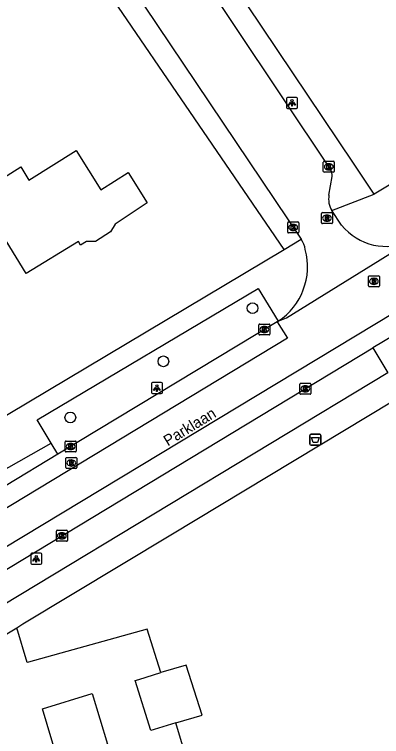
# Model space of a CAD drawing. Extents: x 161772 to 163123, y 383092 to 383917.
# Drawn here: x 162606.1 to 162639.5, y 383642.9 to 383708.8 of the extents above; entities that cross this region are included whole.
import ezdxf

# ---------------------------------------------------------------- set-up
doc = ezdxf.new("R2010")
doc.units = 0
for name, color, linetype in [('IMGEO_Afvalbak', 7, 'Continuous'), ('IMGEO_Boom', 7, 'Continuous'), ('IMGEO_Groenvoorziening', 7, 'Continuous'), ('IMGEO_Kolk', 7, 'Continuous'), ('IMGEO_Lichtpunt', 7, 'Continuous'), ('IMGEO_Openbare_ruimte_label', 7, 'Continuous'), ('IMGEO_Pand_vergunning_verleend', 7, 'Continuous'), ('IMGEO_Rijbaan_lokaal_gesloten', 7, 'Continuous'), ('IMGEO_Rijbaan_lokaal_open', 7, 'Continuous'), ('IMGEO_Rioolput', 7, 'Continuous'), ('IMGEO_Voetpad_open', 7, 'Continuous')]:
    doc.layers.add(name, color=color, linetype=linetype)

msp = doc.modelspace()

# ---------------------------------------------------------------- linework, layer by layer
at = {"layer": 'IMGEO_Afvalbak'}
for p, q in [((162632.98, 383669.582), (162632.98, 383670.382)), ((162632.98, 383670.382), (162632.98, 383669.582)), ((162633.08, 383670.482), (162633.87, 383670.482)), ((162633.87, 383670.482), (162633.08, 383670.482)), ((162633.97, 383670.382), (162633.97, 383669.582)), ((162633.97, 383669.582), (162633.97, 383670.382)), ((162633.87, 383669.482), (162633.08, 383669.482)), ((162633.08, 383669.482), (162633.87, 383669.482))]:
    msp.add_line(p, q, dxfattribs=at)
msp.add_lwpolyline([(162633.123, 383670.196), (162633.827, 383670.196), (162633.678, 383669.726), (162633.272, 383669.726), (162633.123, 383670.196)], dxfattribs=at)
for centre, start, end in [((162633.08, 383670.382), 90, 180), ((162633.08, 383670.382), 90, 180), ((162633.87, 383670.382), 0, 90), ((162633.87, 383670.382), 360, 90), ((162633.08, 383669.582), 180, 270), ((162633.08, 383669.582), 180, 270), ((162633.87, 383669.582), 270, 0), ((162633.87, 383669.582), 270, 0)]:
    msp.add_arc(centre, 0.1, start, end, dxfattribs=at)
at = {"layer": 'IMGEO_Boom'}
for centre in [(162627.751, 383681.987), (162619.624, 383677.134), (162611.146, 383672.017)]:
    msp.add_circle(centre, 0.489, dxfattribs=at)
at = {"layer": 'IMGEO_Groenvoorziening'}
msp.add_lwpolyline([(162620.757, 383644.167), (162623.158, 383644.843), (162621.714, 383649.4), (162619.383, 383648.755)], dxfattribs=at)
at = {"layer": 'IMGEO_Kolk'}
for p, q in [((162634.198, 383694.461), (162634.198, 383695.313)), ((162634.273, 383695.387), (162635.125, 383695.387)), ((162634.686, 383695.167), (162634.711, 383695.167)), ((162635.199, 383695.313), (162635.199, 383694.461)), ((162635.125, 383694.387), (162634.273, 383694.387)), ((162634.709, 383694.607), (162634.684, 383694.607)), ((162630.95, 383688.923), (162630.95, 383689.775)), ((162631.025, 383689.849), (162631.877, 383689.849)), ((162631.438, 383689.629), (162631.463, 383689.629)), ((162631.951, 383689.775), (162631.951, 383688.923)), ((162631.877, 383688.849), (162631.025, 383688.849)), ((162631.461, 383689.069), (162631.436, 383689.069)), ((162628.323, 383679.613), (162628.323, 383680.465)), ((162628.398, 383680.539), (162629.25, 383680.539)), ((162628.811, 383680.319), (162628.836, 383680.319)), ((162629.324, 383680.465), (162629.324, 383679.613)), ((162628.834, 383679.759), (162628.809, 383679.759)), ((162629.25, 383679.539), (162628.398, 383679.539)), ((162632.057, 383674.206), (162632.057, 383675.058)), ((162632.132, 383675.132), (162632.984, 383675.132)), ((162633.058, 383675.058), (162633.058, 383674.206)), ((162632.568, 383674.352), (162632.543, 383674.352)), ((162632.545, 383674.912), (162632.57, 383674.912)), ((162632.984, 383674.132), (162632.132, 383674.132)), ((162610.68, 383668.939), (162610.68, 383669.791)), ((162610.755, 383669.865), (162611.607, 383669.865)), ((162611.681, 383669.791), (162611.681, 383668.939)), ((162611.191, 383669.085), (162611.166, 383669.085)), ((162611.168, 383669.645), (162611.193, 383669.645)), ((162611.607, 383668.865), (162610.755, 383668.865)), ((162609.876, 383660.791), (162609.876, 383661.643)), ((162609.951, 383661.717), (162610.803, 383661.717)), ((162610.364, 383661.497), (162610.389, 383661.497)), ((162610.877, 383661.643), (162610.877, 383660.791)), ((162610.803, 383660.717), (162609.951, 383660.717)), ((162610.387, 383660.937), (162610.362, 383660.937))]:
    msp.add_line(p, q, dxfattribs=at)
for points in [[(162634.198, 383694.461), (162634.198, 383695.313)], [(162634.273, 383695.387), (162635.125, 383695.387)], [(162634.519, 383695.087), (162634.642, 383695.087), (162634.642, 383694.936), (162634.772, 383695.087), (162634.936, 383695.087), (162634.79, 383694.936), (162634.943, 383694.687), (162634.791, 383694.687), (162634.706, 383694.851), (162634.642, 383694.784), (162634.642, 383694.687), (162634.519, 383694.687), (162634.519, 383695.087)], [(162635.199, 383695.313), (162635.199, 383694.461)], [(162635.125, 383694.387), (162634.273, 383694.387)], [(162630.95, 383688.923), (162630.95, 383689.775)], [(162631.025, 383689.849), (162631.877, 383689.849)], [(162631.271, 383689.549), (162631.394, 383689.549), (162631.394, 383689.398), (162631.524, 383689.549), (162631.688, 383689.549), (162631.542, 383689.398), (162631.695, 383689.149), (162631.543, 383689.149), (162631.458, 383689.313), (162631.394, 383689.246), (162631.394, 383689.149), (162631.271, 383689.149), (162631.271, 383689.549)], [(162631.951, 383689.775), (162631.951, 383688.923)], [(162631.877, 383688.849), (162631.025, 383688.849)], [(162628.323, 383679.613), (162628.323, 383680.465)], [(162628.398, 383680.539), (162629.25, 383680.539)], [(162628.644, 383680.239), (162628.767, 383680.239), (162628.767, 383680.088), (162628.897, 383680.239), (162629.061, 383680.239), (162628.915, 383680.088), (162629.068, 383679.839), (162628.916, 383679.839), (162628.831, 383680.003), (162628.767, 383679.936), (162628.767, 383679.839), (162628.644, 383679.839), (162628.644, 383680.239)], [(162629.324, 383680.465), (162629.324, 383679.613)], [(162629.25, 383679.539), (162628.398, 383679.539)], [(162632.057, 383674.206), (162632.057, 383675.058)], [(162632.132, 383675.132), (162632.984, 383675.132)], [(162633.058, 383675.058), (162633.058, 383674.206)], [(162632.378, 383674.832), (162632.501, 383674.832), (162632.501, 383674.681), (162632.631, 383674.832), (162632.795, 383674.832), (162632.649, 383674.681), (162632.802, 383674.432), (162632.65, 383674.432), (162632.565, 383674.596), (162632.501, 383674.529), (162632.501, 383674.432), (162632.378, 383674.432), (162632.378, 383674.832)], [(162632.984, 383674.132), (162632.132, 383674.132)], [(162610.68, 383668.939), (162610.68, 383669.791)], [(162610.755, 383669.865), (162611.607, 383669.865)], [(162611.681, 383669.791), (162611.681, 383668.939)], [(162611.001, 383669.565), (162611.124, 383669.565), (162611.124, 383669.414), (162611.254, 383669.565), (162611.418, 383669.565), (162611.272, 383669.414), (162611.425, 383669.165), (162611.273, 383669.165), (162611.188, 383669.329), (162611.124, 383669.262), (162611.124, 383669.165), (162611.001, 383669.165), (162611.001, 383669.565)], [(162611.607, 383668.865), (162610.755, 383668.865)], [(162609.876, 383660.791), (162609.876, 383661.643)], [(162609.951, 383661.717), (162610.803, 383661.717)], [(162610.197, 383661.417), (162610.32, 383661.417), (162610.32, 383661.266), (162610.45, 383661.417), (162610.614, 383661.417), (162610.468, 383661.266), (162610.621, 383661.017), (162610.469, 383661.017), (162610.384, 383661.181), (162610.32, 383661.114), (162610.32, 383661.017), (162610.197, 383661.017), (162610.197, 383661.417)], [(162610.877, 383661.643), (162610.877, 383660.791)], [(162610.803, 383660.717), (162609.951, 383660.717)]]:
    msp.add_lwpolyline(points, dxfattribs=at)
for centre, start, end in [((162634.275, 383695.311), 91.55205, 178.44795), ((162634.275, 383695.311), 91.55205, 178.44795), ((162635.123, 383695.311), 1.55205, 88.44795), ((162635.123, 383695.311), 1.55205, 88.44795), ((162634.275, 383694.463), 181.55205, 268.44795), ((162634.275, 383694.463), 181.55205, 268.44795), ((162635.123, 383694.463), 271.55205, 358.44795), ((162635.123, 383694.463), 271.55205, 358.44795), ((162631.027, 383689.773), 91.55205, 178.44795), ((162631.027, 383689.773), 91.55205, 178.44795), ((162631.875, 383689.773), 1.55205, 88.44795), ((162631.875, 383689.773), 1.55205, 88.44795), ((162631.027, 383688.925), 181.55205, 268.44795), ((162631.027, 383688.925), 181.55205, 268.44795), ((162631.875, 383688.925), 271.55205, 358.44795), ((162631.875, 383688.925), 271.55205, 358.44795), ((162628.4, 383680.463), 91.55205, 178.44795), ((162628.4, 383680.463), 91.55205, 178.44795), ((162629.248, 383680.463), 1.55205, 88.44795), ((162629.248, 383680.463), 1.55205, 88.44795), ((162628.4, 383679.615), 181.55205, 268.44795), ((162628.4, 383679.615), 181.55205, 268.44795), ((162629.248, 383679.615), 271.55205, 358.44795), ((162629.248, 383679.615), 271.55205, 358.44795), ((162632.134, 383675.056), 91.55205, 178.44795), ((162632.134, 383675.056), 91.55205, 178.44795), ((162632.982, 383675.056), 1.55205, 88.44795), ((162632.982, 383675.056), 1.55205, 88.44795), ((162632.134, 383674.208), 181.55205, 268.44795), ((162632.134, 383674.208), 181.55205, 268.44795), ((162632.982, 383674.208), 271.55205, 358.44795), ((162632.982, 383674.208), 271.55205, 358.44795), ((162610.757, 383669.789), 91.55205, 178.44795), ((162610.757, 383669.789), 91.55205, 178.44795), ((162611.605, 383669.789), 1.55205, 88.44795), ((162611.605, 383669.789), 1.55205, 88.44795), ((162610.757, 383668.941), 181.55205, 268.44795), ((162610.757, 383668.941), 181.55205, 268.44795), ((162611.605, 383668.941), 271.55205, 358.44795), ((162611.605, 383668.941), 271.55205, 358.44795), ((162609.953, 383661.641), 91.55205, 178.44795), ((162609.953, 383661.641), 91.55205, 178.44795), ((162610.801, 383661.641), 1.55205, 88.44795), ((162610.801, 383661.641), 1.55205, 88.44795), ((162609.953, 383660.793), 181.55205, 268.44795), ((162609.953, 383660.793), 181.55205, 268.44795), ((162610.801, 383660.793), 271.55205, 358.44795), ((162610.801, 383660.793), 271.55205, 358.44795)]:
    msp.add_arc(centre, 0.0765, start, end, dxfattribs=at)
for centre, major_axis, ratio, start_param, end_param in [((162634.685, 383694.887), (-0.387, 0.002), 0.722429, 4.712389, 7.853982), ((162634.71, 383694.887), (-0.39, 0.002), 0.717154, 1.570796, 4.712389), ((162631.437, 383689.349), (-0.387, 0.002), 0.722429, 4.712389, 7.853982), ((162631.462, 383689.349), (-0.39, 0.002), 0.717154, 1.570796, 4.712389), ((162628.81, 383680.039), (-0.387, 0.002), 0.722429, 4.712389, 7.853982), ((162628.835, 383680.039), (-0.39, 0.002), 0.717154, 1.570796, 4.712389), ((162632.544, 383674.632), (-0.387, 0.002), 0.722429, 4.712389, 7.853982), ((162632.569, 383674.632), (-0.39, 0.002), 0.717154, 1.570796, 4.712389), ((162611.167, 383669.365), (-0.387, 0.002), 0.722429, 4.712389, 7.853982), ((162611.192, 383669.365), (-0.39, 0.002), 0.717154, 1.570796, 4.712389), ((162610.363, 383661.217), (-0.387, 0.002), 0.722429, 4.712389, 7.853982), ((162610.388, 383661.217), (-0.39, 0.002), 0.717154, 1.570796, 4.712389)]:
    msp.add_ellipse(centre, major_axis=major_axis, ratio=ratio, start_param=start_param, end_param=end_param, dxfattribs=at)
at = {"layer": 'IMGEO_Lichtpunt'}
for p, q in [((162630.841, 383701.117), (162630.841, 383700.31)), ((162630.841, 383701.117), (162630.841, 383700.31)), ((162631.743, 383701.212), (162630.935, 383701.212)), ((162631.743, 383701.212), (162630.935, 383701.212)), ((162631.837, 383700.31), (162631.837, 383701.117)), ((162631.837, 383700.31), (162631.837, 383701.117)), ((162630.935, 383700.216), (162631.743, 383700.216)), ((162630.935, 383700.216), (162631.743, 383700.216)), ((162618.534, 383675.097), (162618.534, 383674.29)), ((162618.534, 383675.097), (162618.534, 383674.29)), ((162619.436, 383675.192), (162618.628, 383675.192)), ((162619.436, 383675.192), (162618.628, 383675.192)), ((162619.53, 383674.29), (162619.53, 383675.097)), ((162619.53, 383674.29), (162619.53, 383675.097)), ((162618.628, 383674.196), (162619.436, 383674.196)), ((162618.628, 383674.196), (162619.436, 383674.196)), ((162607.539, 383659.529), (162607.539, 383658.722)), ((162607.539, 383659.529), (162607.539, 383658.722)), ((162608.441, 383659.624), (162607.633, 383659.624)), ((162608.441, 383659.624), (162607.633, 383659.624)), ((162608.535, 383658.722), (162608.535, 383659.529)), ((162608.535, 383658.722), (162608.535, 383659.529)), ((162607.633, 383658.628), (162608.441, 383658.628)), ((162607.633, 383658.628), (162608.441, 383658.628))]:
    msp.add_line(p, q, dxfattribs=at)
for points in [[(162631.215, 383700.781), (162631.254, 383700.753), (162631.066, 383700.491), (162631.028, 383700.518), (162631.215, 383700.781)], [(162631.317, 383700.733), (162631.364, 383700.733), (162631.364, 383700.411), (162631.317, 383700.411), (162631.317, 383700.733)], [(162631.427, 383700.753), (162631.465, 383700.78), (162631.652, 383700.518), (162631.613, 383700.49), (162631.427, 383700.753)], [(162618.908, 383674.761), (162618.947, 383674.733), (162618.759, 383674.471), (162618.721, 383674.498), (162618.908, 383674.761)], [(162619.01, 383674.713), (162619.057, 383674.713), (162619.057, 383674.391), (162619.01, 383674.391), (162619.01, 383674.713)], [(162619.12, 383674.733), (162619.158, 383674.76), (162619.345, 383674.498), (162619.306, 383674.47), (162619.12, 383674.733)], [(162607.913, 383659.193), (162607.952, 383659.165), (162607.764, 383658.903), (162607.726, 383658.93), (162607.913, 383659.193)], [(162608.125, 383659.165), (162608.163, 383659.192), (162608.35, 383658.93), (162608.311, 383658.902), (162608.125, 383659.165)], [(162608.015, 383659.145), (162608.062, 383659.145), (162608.062, 383658.823), (162608.015, 383658.823), (162608.015, 383659.145)]]:
    msp.add_lwpolyline(points, dxfattribs=at)
for centre in [(162631.34, 383700.915), (162619.033, 383674.895), (162608.038, 383659.327)]:
    msp.add_circle(centre, 0.0994, dxfattribs=at)
for centre, start, end in [((162630.935, 383701.117), 90, 180), ((162630.935, 383701.117), 90, 180), ((162631.743, 383701.117), 0, 90), ((162631.743, 383701.117), 0, 90), ((162630.935, 383700.31), 180, 270), ((162630.935, 383700.31), 180, 270), ((162631.743, 383700.31), 270, 0), ((162631.743, 383700.31), 270, 360), ((162618.628, 383675.097), 90, 180), ((162618.628, 383675.097), 90, 180), ((162619.436, 383675.097), 0, 90), ((162619.436, 383675.097), 0, 90), ((162618.628, 383674.29), 180, 270), ((162618.628, 383674.29), 180, 270), ((162619.436, 383674.29), 270, 0), ((162619.436, 383674.29), 270, 360), ((162607.633, 383659.529), 90, 180), ((162607.633, 383659.529), 90, 180), ((162608.441, 383659.529), 0, 90), ((162608.441, 383659.529), 0, 90), ((162607.633, 383658.722), 180, 270), ((162607.633, 383658.722), 180, 270), ((162608.441, 383658.722), 270, 0), ((162608.441, 383658.722), 270, 360)]:
    msp.add_arc(centre, 0.0946, start, end, dxfattribs=at)
at = {"layer": 'IMGEO_Pand_vergunning_verleend'}
msp.add_lwpolyline([(162597.461, 383695.571), (162601.55, 383698.127), (162604.442, 383693.501), (162606.627, 383694.867), (162607.378, 383693.666), (162611.681, 383696.356), (162613.909, 383692.794), (162616.416, 383694.362), (162618.138, 383691.609), (162615.221, 383689.654), (162614.816, 383688.956), (162613.427, 383688.071), (162612.625, 383688.08), (162612.081, 383687.745), (162611.874, 383688.081), (162607.112, 383685.149), (162603.777, 383690.565), (162604.269, 383690.874), (162603.212, 383692.555), (162600.45, 383690.818), (162597.461, 383695.571)], dxfattribs=at)
at = {"layer": 'IMGEO_Rijbaan_lokaal_gesloten'}
for points in [[(162592.593, 383652.566), (162685.158, 383708.467)], [(162630.003, 383680.753), (162630.923, 383679.241), (162591.926, 383655.64)], [(162630.003, 383680.753), (162610.012, 383668.658)], [(162640.804, 383679.615), (162638.723, 383678.36)], [(162590.017, 383649.178), (162594.038, 383651.336), (162638.723, 383678.36)], [(162610.012, 383668.658), (162605.308, 383665.811)]]:
    msp.add_lwpolyline(points, dxfattribs=at)
at = {"layer": 'IMGEO_Rijbaan_lokaal_open'}
for points in [[(162608.298, 383723.876), (162632.172, 383688.276)], [(162634.845, 383694.667), (162617.24, 383721.081)], [(162634.71, 383692.292), (162634.989, 383693.991)], [(162635.866, 383689.551), (162634.969, 383690.882)], [(162630.091, 383680.806), (162630.851, 383681.108), (162642.168, 383688.126)], [(162630.091, 383680.806), (162630.003, 383680.753)]]:
    msp.add_lwpolyline(points, dxfattribs=at)
for centre, radius, start, end in [((162633.844, 383694.1), 1.15, 354.53815, 29.51241), ((162636.726, 383691.934), 2.048, 169.91786, 210.89916), ((162639.922, 383692.841), 5.222, 219.04532, 295.47192), ((162630.491, 383687.048), 2.082, 7.73799, 36.1563), ((162626.802, 383685.774), 5.958, 303.50244, 15.11998)]:
    msp.add_arc(centre, radius, start, end, dxfattribs=at)
at = {"layer": 'IMGEO_Rioolput'}
for p, q in [((162634.034, 383689.775), (162634.034, 383690.627)), ((162634.109, 383690.701), (162634.961, 383690.701)), ((162634.522, 383690.481), (162634.547, 383690.481)), ((162635.035, 383690.627), (162635.035, 383689.775)), ((162634.961, 383689.701), (162634.109, 383689.701)), ((162634.545, 383689.921), (162634.52, 383689.921)), ((162638.307, 383684.01), (162638.307, 383684.862)), ((162638.382, 383684.936), (162639.234, 383684.936)), ((162639.308, 383684.862), (162639.308, 383684.01)), ((162638.795, 383684.716), (162638.82, 383684.716)), ((162639.234, 383683.936), (162638.382, 383683.936)), ((162638.818, 383684.156), (162638.793, 383684.156)), ((162610.734, 383667.435), (162610.734, 383668.287)), ((162610.809, 383668.361), (162611.661, 383668.361)), ((162611.222, 383668.141), (162611.247, 383668.141)), ((162611.735, 383668.287), (162611.735, 383667.435)), ((162611.661, 383667.361), (162610.809, 383667.361)), ((162611.245, 383667.581), (162611.22, 383667.581))]:
    msp.add_line(p, q, dxfattribs=at)
for points in [[(162634.034, 383689.775), (162634.034, 383690.627)], [(162634.109, 383690.701), (162634.961, 383690.701)], [(162634.623, 383690.399), (162634.371, 383690.401), (162634.371, 383690.001)], [(162634.371, 383690.001), (162634.495, 383690.001), (162634.495, 383690.163), (162634.506, 383690.163)], [(162634.549, 383690.32), (162634.495, 383690.32), (162634.495, 383690.239)], [(162634.495, 383690.239), (162634.547, 383690.239)], [(162634.553, 383690.134), (162634.624, 383690.001), (162634.764, 383690.001), (162634.699, 383690.127)], [(162635.035, 383690.627), (162635.035, 383689.775)], [(162634.961, 383689.701), (162634.109, 383689.701)], [(162638.307, 383684.01), (162638.307, 383684.862)], [(162638.382, 383684.936), (162639.234, 383684.936)], [(162639.308, 383684.862), (162639.308, 383684.01)], [(162638.896, 383684.634), (162638.644, 383684.636), (162638.644, 383684.236)], [(162638.644, 383684.236), (162638.768, 383684.236), (162638.768, 383684.398), (162638.779, 383684.398)], [(162638.822, 383684.555), (162638.768, 383684.555), (162638.768, 383684.474)], [(162638.768, 383684.474), (162638.82, 383684.474)], [(162638.826, 383684.369), (162638.897, 383684.236), (162639.037, 383684.236), (162638.972, 383684.362)], [(162639.234, 383683.936), (162638.382, 383683.936)], [(162610.734, 383667.435), (162610.734, 383668.287)], [(162610.809, 383668.361), (162611.661, 383668.361)], [(162611.323, 383668.059), (162611.071, 383668.061), (162611.071, 383667.661)], [(162611.071, 383667.661), (162611.195, 383667.661), (162611.195, 383667.823), (162611.206, 383667.823)], [(162611.249, 383667.98), (162611.195, 383667.98), (162611.195, 383667.899)], [(162611.195, 383667.899), (162611.247, 383667.899)], [(162611.253, 383667.794), (162611.324, 383667.661), (162611.464, 383667.661), (162611.399, 383667.787)], [(162611.735, 383668.287), (162611.735, 383667.435)], [(162611.661, 383667.361), (162610.809, 383667.361)]]:
    msp.add_lwpolyline(points, dxfattribs=at)
for centre, radius, start, end in [((162634.111, 383690.625), 0.0765, 91.55205, 178.44795), ((162634.111, 383690.625), 0.0765, 91.55205, 178.44795), ((162634.505, 383690.11), 0.0533, 26.02933, 88.69889), ((162634.531, 383690.428), 0.19, 274.7715, 282.96867), ((162634.555, 383690.224), 0.0964, 77.00612, 93.18647), ((162634.569, 383690.281), 0.0378, 276.66336, 79.67722), ((162634.622, 383690.289), 0.109, 350.36119, 89.41601), ((162634.62, 383690.289), 0.112, 277.58423, 350.98172), ((162634.604, 383690.074), 0.108, 29.51342, 73.79051), ((162634.959, 383690.625), 0.0765, 1.55205, 88.44795), ((162634.959, 383690.625), 0.0765, 1.55205, 88.44795), ((162634.111, 383689.777), 0.0765, 181.55205, 268.44795), ((162634.111, 383689.777), 0.0765, 181.55205, 268.44795), ((162634.959, 383689.777), 0.0765, 271.55205, 358.44795), ((162634.959, 383689.777), 0.0765, 271.55205, 358.44795), ((162638.384, 383684.86), 0.0765, 91.55205, 178.44795), ((162638.384, 383684.86), 0.0765, 91.55205, 178.44795), ((162639.232, 383684.86), 0.0765, 1.55205, 88.44795), ((162639.232, 383684.86), 0.0765, 1.55205, 88.44795), ((162638.778, 383684.345), 0.0533, 26.02933, 88.69889), ((162638.804, 383684.663), 0.19, 274.7715, 282.96867), ((162638.828, 383684.459), 0.0964, 77.00612, 93.18647), ((162638.842, 383684.516), 0.0378, 276.66336, 79.67722), ((162638.895, 383684.524), 0.109, 350.36119, 89.41601), ((162638.893, 383684.524), 0.112, 277.58423, 350.98172), ((162638.877, 383684.309), 0.108, 29.51342, 73.79051), ((162638.384, 383684.012), 0.0765, 181.55205, 268.44795), ((162638.384, 383684.012), 0.0765, 181.55205, 268.44795), ((162639.232, 383684.012), 0.0765, 271.55205, 358.44795), ((162639.232, 383684.012), 0.0765, 271.55205, 358.44795), ((162610.811, 383668.285), 0.0765, 91.55205, 178.44795), ((162610.811, 383668.285), 0.0765, 91.55205, 178.44795), ((162611.205, 383667.77), 0.0533, 26.02933, 88.69889), ((162611.231, 383668.088), 0.19, 274.7715, 282.96867), ((162611.255, 383667.884), 0.0964, 77.00612, 93.18647), ((162611.269, 383667.941), 0.0378, 276.66336, 79.67722), ((162611.322, 383667.949), 0.109, 350.36119, 89.41601), ((162611.32, 383667.949), 0.112, 277.58423, 350.98172), ((162611.304, 383667.734), 0.108, 29.51342, 73.79051), ((162611.659, 383668.285), 0.0765, 1.55205, 88.44795), ((162611.659, 383668.285), 0.0765, 1.55205, 88.44795), ((162610.811, 383667.437), 0.0765, 181.55205, 268.44795), ((162610.811, 383667.437), 0.0765, 181.55205, 268.44795), ((162611.659, 383667.437), 0.0765, 271.55205, 358.44795), ((162611.659, 383667.437), 0.0765, 271.55205, 358.44795)]:
    msp.add_arc(centre, radius, start, end, dxfattribs=at)
for centre, major_axis, ratio, start_param, end_param in [((162634.521, 383690.201), (-0.387, 0.002), 0.722429, 4.712389, 7.853982), ((162634.546, 383690.201), (-0.39, 0.002), 0.717154, 1.570796, 4.712389), ((162638.794, 383684.436), (-0.387, 0.002), 0.722429, 4.712389, 7.853982), ((162638.819, 383684.436), (-0.39, 0.002), 0.717154, 1.570796, 4.712389), ((162611.221, 383667.861), (-0.387, 0.002), 0.722429, 4.712389, 7.853982), ((162611.246, 383667.861), (-0.39, 0.002), 0.717154, 1.570796, 4.712389)]:
    msp.add_ellipse(centre, major_axis=major_axis, ratio=ratio, start_param=start_param, end_param=end_param, dxfattribs=at)
at = {"layer": 'IMGEO_Voetpad_open'}
for points in [[(162638.817, 383692.373), (162636.946, 383695.216), (162614.76, 383728.311), (162612.632, 383731.377), (162600.13, 383750), (162567.812, 383798.14)], [(162630.629, 383687.342), (162606.528, 383722.641), (162604.39, 383725.757), (162588.057, 383750), (162584.884, 383754.709), (162582.726, 383757.965), (162559.42, 383792.65)], [(162726.651, 383747.451), (162710.617, 383736.394), (162703.454, 383731.664), (162682.627, 383718.822), (162638.817, 383692.373)], [(162606.281, 383652.826), (162606.825, 383653.172), (162620.289, 383661.302), (162642.783, 383674.883), (162696.058, 383707.113)], [(162634.969, 383690.882), (162638.817, 383692.373)], [(162630.629, 383687.342), (162632.172, 383688.276)], [(162564.526, 383654.823), (162577.76, 383657.588), (162583.906, 383659.444), (162630.629, 383687.342)], [(162609.405, 383669.672), (162608.137, 383671.788), (162628.253, 383683.791), (162630.091, 383680.806)], [(162638.723, 383678.36), (162640.089, 383676.091), (162597.397, 383650.291), (162594.869, 383648.777), (162591.756, 383647.099)], [(162604.608, 383666.974), (162609.405, 383669.672)], [(162610.012, 383668.658), (162609.405, 383669.672)], [(162594.599, 383645.814), (162606.281, 383652.826)], [(162619.383, 383648.755), (162618.146, 383652.711), (162607.348, 383649.697), (162607.219, 383649.661), (162606.281, 383652.826)], [(162620.757, 383644.167), (162618.786, 383643.551), (162618.486, 383643.457), (162617.064, 383648.007), (162617.374, 383648.107), (162619.383, 383648.755)], [(162609.964, 383640.838), (162608.615, 383645.432), (162613.134, 383646.833), (162614.521, 383642.201), (162609.964, 383640.838)], [(162621.963, 383640.092), (162620.757, 383644.167)]]:
    msp.add_lwpolyline(points, dxfattribs=at)

# ---------------------------------------------------------------- texts
at = {"layer": 'IMGEO_Openbare_ruimte_label'}
msp.add_text('Parklaan', height=1, rotation=31.41598, dxfattribs=at).set_placement((162620.022, 383669.363))

doc.saveas('drawing.dxf')
